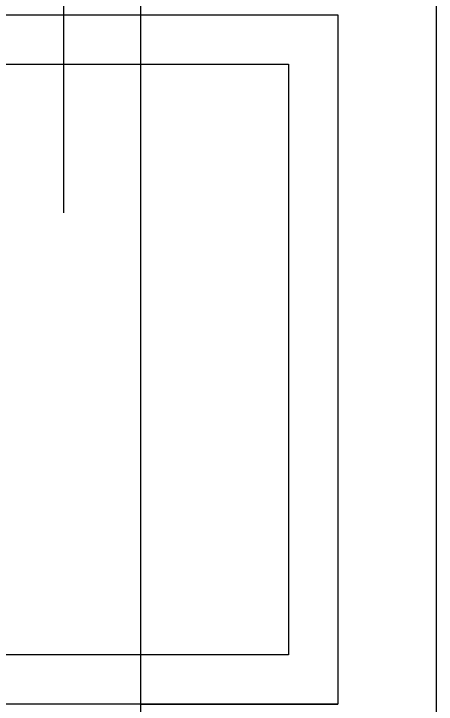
# Model space of a CAD drawing. Extents: x -264222 to -263592, y -1242345 to -1242048.
# Drawn here: x -263795.1072 to -263794.8928, y -1242123.7672 to -1242123.4166 of the extents above; entities that cross this region are included whole.
import ezdxf

# ---------------------------------------------------------------- set-up
doc = ezdxf.new("R2010")
doc.units = 0
doc.layers.add('KFA_2D_SITUACIA_DSP', color=7, linetype='Continuous')

msp = doc.modelspace()

# ---------------------------------------------------------------- linework, layer by layer
at = {"layer": 'KFA_2D_SITUACIA_DSP'}
for p, q in [((-263795.04279, -1242101.76909), (-263795.04281, -1242226.99542)), ((-263795.0819, -1242123.32106), (-263795.0819, -1242123.5177)), ((-263795.38274, -1242123.41717), (-263794.94274, -1242123.41717)), ((-263794.94274, -1242123.41717), (-263794.94274, -1242123.76717)), ((-263795.35774, -1242123.44217), (-263794.96774, -1242123.44217)), ((-263794.96774, -1242123.44217), (-263794.96774, -1242123.74217)), ((-263794.96774, -1242123.74217), (-263795.35774, -1242123.74217)), ((-263794.94274, -1242123.76717), (-263795.38274, -1242123.76717)), ((-263795.04274, -1242123.76717), (-263794.94274, -1242123.76717))]:
    msp.add_line(p, q, dxfattribs=at)
msp.add_lwpolyline([(-263794.89279, -1242227.38224), (-263808.96779, -1242241.45724), (-263894.96779, -1242241.45724), (-263909.04279, -1242227.38224), (-263909.04279, -1242196.33267), (-263914.14284, -1242196.33267), (-263914.14284, -1242132.43267), (-263909.04279, -1242132.43267), (-263909.04279, -1242101.38223), (-263894.96779, -1242087.30724), (-263808.96779, -1242087.30724), (-263794.89279, -1242101.38223), (-263794.89279, -1242227.38224)], dxfattribs=at)

doc.saveas('drawing.dxf')
